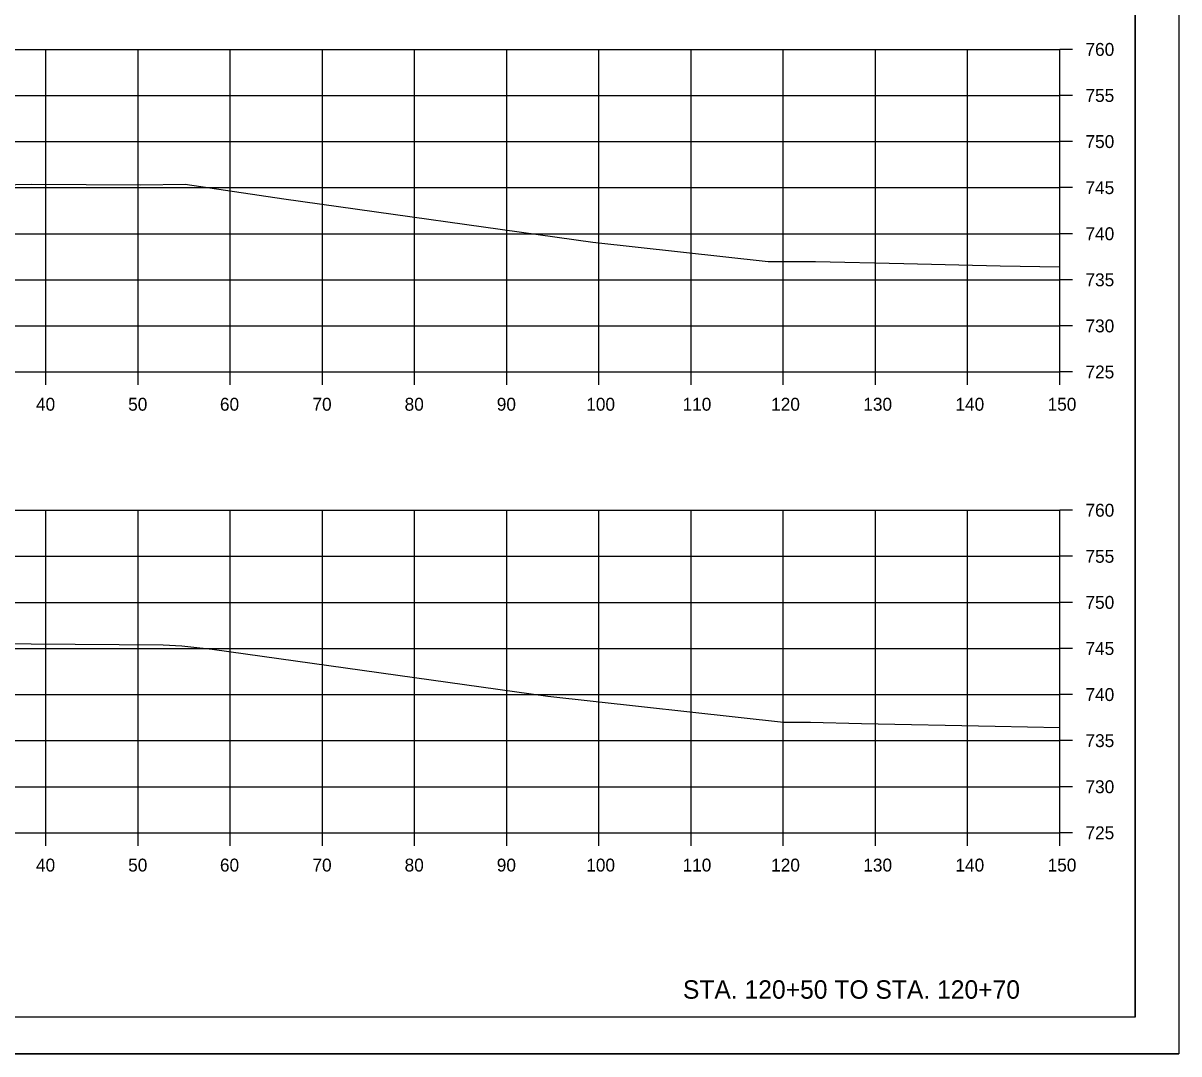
# Model space of a CAD drawing. Extents: x 1202951 to 1376887, y 378065 to 728038.
# Drawn here: x 1373134.7 to 1373260.1, y 380095.7 to 380207.6 of the extents above; entities that cross this region are included whole.
import ezdxf

# ---------------------------------------------------------------- set-up
doc = ezdxf.new("R2010")
doc.units = 0
for name, color, linetype in [('R_Axis', 7, 'Continuous'), ('R_Axis Annot', 7, 'Continuous'), ('R_Draft', 7, 'Continuous'), ('R_Exist Surface', 7, 'Continuous'), ('R_Grid', 7, 'Continuous'), ('R_No Plot', 7, 'Continuous')]:
    doc.layers.add(name, color=color, linetype=linetype)

msp = doc.modelspace()

# ---------------------------------------------------------------- linework, layer by layer
at = {"layer": 'R_Axis'}
for p, q in [((1373247.13, 380169.73), (1373247.13, 380204.73)), ((1373248.53, 380204.73), (1373247.13, 380204.73)), ((1373248.53, 380199.73), (1373247.13, 380199.73)), ((1373248.53, 380194.73), (1373247.13, 380194.73)), ((1373248.53, 380189.73), (1373247.13, 380189.73)), ((1373248.53, 380184.73), (1373247.13, 380184.73)), ((1373248.53, 380179.73), (1373247.13, 380179.73)), ((1373248.53, 380174.73), (1373247.13, 380174.73)), ((1372947.13, 380169.73), (1373247.13, 380169.73)), ((1373137.13, 380168.33), (1373137.13, 380169.73)), ((1373147.13, 380168.33), (1373147.13, 380169.73)), ((1373157.13, 380168.33), (1373157.13, 380169.73)), ((1373167.13, 380168.33), (1373167.13, 380169.73)), ((1373177.13, 380168.33), (1373177.13, 380169.73)), ((1373187.13, 380168.33), (1373187.13, 380169.73)), ((1373197.13, 380168.33), (1373197.13, 380169.73)), ((1373207.13, 380168.33), (1373207.13, 380169.73)), ((1373217.13, 380168.33), (1373217.13, 380169.73)), ((1373227.13, 380168.33), (1373227.13, 380169.73)), ((1373237.13, 380168.33), (1373237.13, 380169.73)), ((1373247.13, 380168.33), (1373247.13, 380169.73)), ((1373248.53, 380169.73), (1373247.13, 380169.73)), ((1373247.13, 380119.73), (1373247.13, 380154.73)), ((1373248.53, 380154.73), (1373247.13, 380154.73)), ((1373248.53, 380149.73), (1373247.13, 380149.73)), ((1373248.53, 380144.73), (1373247.13, 380144.73)), ((1373248.53, 380139.73), (1373247.13, 380139.73)), ((1373248.53, 380134.73), (1373247.13, 380134.73)), ((1373248.53, 380129.73), (1373247.13, 380129.73)), ((1373248.53, 380124.73), (1373247.13, 380124.73)), ((1372947.13, 380119.73), (1373247.13, 380119.73)), ((1373137.13, 380118.33), (1373137.13, 380119.73)), ((1373147.13, 380118.33), (1373147.13, 380119.73)), ((1373157.13, 380118.33), (1373157.13, 380119.73)), ((1373167.13, 380118.33), (1373167.13, 380119.73)), ((1373177.13, 380118.33), (1373177.13, 380119.73)), ((1373187.13, 380118.33), (1373187.13, 380119.73)), ((1373197.13, 380118.33), (1373197.13, 380119.73)), ((1373207.13, 380118.33), (1373207.13, 380119.73)), ((1373217.13, 380118.33), (1373217.13, 380119.73)), ((1373227.13, 380118.33), (1373227.13, 380119.73)), ((1373237.13, 380118.33), (1373237.13, 380119.73)), ((1373247.13, 380118.33), (1373247.13, 380119.73)), ((1373248.53, 380119.73), (1373247.13, 380119.73))]:
    msp.add_line(p, q, dxfattribs=at)
at = {"layer": 'R_Exist Surface'}
for points in [[(1373128.78, 380189.96), (1373135.58, 380190.12), (1373147.44, 380190.02), (1373152.24, 380190.11), (1373162.95, 380188.53), (1373196.47, 380183.82), (1373215.5, 380181.72), (1373220.65, 380181.73), (1373230.23, 380181.49), (1373240.67, 380181.26), (1373247.13, 380181.13)], [(1373133.65, 380140.26), (1373135.54, 380140.24), (1373149.86, 380140.12), (1373151.89, 380140.01), (1373152.84, 380139.92), (1373155.18, 380139.66), (1373191.58, 380134.55), (1373217.15, 380131.74), (1373220.11, 380131.74), (1373225.63, 380131.6), (1373240.13, 380131.29), (1373247.13, 380131.14)]]:
    msp.add_lwpolyline(points, dxfattribs=at)
at = {"layer": 'R_Grid'}
for p, q in [((1372947.13, 380204.73), (1373247.13, 380204.73)), ((1373137.13, 380169.73), (1373137.13, 380204.73)), ((1373147.13, 380169.73), (1373147.13, 380204.73)), ((1373157.13, 380169.73), (1373157.13, 380204.73)), ((1373167.13, 380169.73), (1373167.13, 380204.73)), ((1373177.13, 380169.73), (1373177.13, 380204.73)), ((1373187.13, 380169.73), (1373187.13, 380204.73)), ((1373197.13, 380169.73), (1373197.13, 380204.73)), ((1373207.13, 380169.73), (1373207.13, 380204.73)), ((1373217.13, 380169.73), (1373217.13, 380204.73)), ((1373227.13, 380169.73), (1373227.13, 380204.73)), ((1373237.13, 380169.73), (1373237.13, 380204.73)), ((1373247.13, 380169.73), (1373247.13, 380204.73)), ((1372947.13, 380199.73), (1373247.13, 380199.73)), ((1372947.13, 380194.73), (1373247.13, 380194.73)), ((1372947.13, 380189.73), (1373247.13, 380189.73)), ((1372947.13, 380184.73), (1373247.13, 380184.73)), ((1372947.13, 380179.73), (1373247.13, 380179.73)), ((1372947.13, 380174.73), (1373247.13, 380174.73)), ((1372947.13, 380169.73), (1373247.13, 380169.73)), ((1372947.13, 380154.73), (1373247.13, 380154.73)), ((1373137.13, 380119.73), (1373137.13, 380154.73)), ((1373147.13, 380119.73), (1373147.13, 380154.73)), ((1373157.13, 380119.73), (1373157.13, 380154.73)), ((1373167.13, 380119.73), (1373167.13, 380154.73)), ((1373177.13, 380119.73), (1373177.13, 380154.73)), ((1373187.13, 380119.73), (1373187.13, 380154.73)), ((1373197.13, 380119.73), (1373197.13, 380154.73)), ((1373207.13, 380119.73), (1373207.13, 380154.73)), ((1373217.13, 380119.73), (1373217.13, 380154.73)), ((1373227.13, 380119.73), (1373227.13, 380154.73)), ((1373237.13, 380119.73), (1373237.13, 380154.73)), ((1373247.13, 380119.73), (1373247.13, 380154.73)), ((1372947.13, 380149.73), (1373247.13, 380149.73)), ((1372947.13, 380144.73), (1373247.13, 380144.73)), ((1372947.13, 380139.73), (1373247.13, 380139.73)), ((1372947.13, 380134.73), (1373247.13, 380134.73)), ((1372947.13, 380129.73), (1373247.13, 380129.73)), ((1372947.13, 380124.73), (1373247.13, 380124.73)), ((1372947.13, 380119.73), (1373247.13, 380119.73))]:
    msp.add_line(p, q, dxfattribs=at)
at = {"layer": 'R_No Plot'}
for p, q in [((1373255.31, 380099.73), (1373255.31, 380305.19)), ((1373255.31, 380099.73), (1372939.13, 380099.73)), ((1372926.73, 380095.75), (1373260.07, 380095.75))]:
    msp.add_line(p, q, dxfattribs=at)
for points in [[(1372926.73, 380309.08), (1373260.07, 380309.08), (1373260.07, 380095.75), (1372926.73, 380095.75)], [(1373173.05, 380305.19), (1373192.67, 380305.19), (1373192.67, 380295.31), (1373208.79, 380295.31), (1373231.99, 380295.31), (1373231.99, 380270.98), (1373255.31, 380270.98), (1373255.31, 380099.73), (1372939.13, 380099.73), (1372939.13, 380305.19)]]:
    msp.add_lwpolyline(points, close=True, dxfattribs=at)

# ---------------------------------------------------------------- texts
at = {"layer": 'R_Axis Annot'}
for s, p in [('760', (1373249.93, 380204.03)), ('755', (1373249.93, 380199.03)), ('750', (1373249.93, 380194.03)), ('745', (1373249.93, 380189.03)), ('740', (1373249.93, 380184.03)), ('735', (1373249.93, 380179.03)), ('730', (1373249.93, 380174.03)), ('725', (1373249.93, 380169.03)), ('40', (1373136.05, 380165.53)), ('50', (1373146.05, 380165.53)), ('60', (1373156.01, 380165.53)), ('70', (1373166.05, 380165.53)), ('80', (1373176.05, 380165.53)), ('90', (1373186.05, 380165.53)), ('100', (1373195.76, 380165.53)), ('110', (1373206.21, 380165.53)), ('120', (1373215.82, 380165.53)), ('130', (1373225.82, 380165.53)), ('140', (1373235.82, 380165.53)), ('150', (1373245.82, 380165.53)), ('760', (1373249.93, 380154.03)), ('755', (1373249.93, 380149.03)), ('750', (1373249.93, 380144.03)), ('745', (1373249.93, 380139.03)), ('740', (1373249.93, 380134.03)), ('735', (1373249.93, 380129.03)), ('730', (1373249.93, 380124.03)), ('725', (1373249.93, 380119.03)), ('40', (1373136.05, 380115.53)), ('50', (1373146.05, 380115.53)), ('60', (1373156.01, 380115.53)), ('70', (1373166.05, 380115.53)), ('80', (1373176.05, 380115.53)), ('90', (1373186.05, 380115.53)), ('100', (1373195.76, 380115.53)), ('110', (1373206.21, 380115.53)), ('120', (1373215.82, 380115.53)), ('130', (1373225.82, 380115.53)), ('140', (1373235.82, 380115.53)), ('150', (1373245.82, 380115.53))]:
    msp.add_text(s, height=1.4, dxfattribs=at).set_placement(p)
at = {"layer": 'R_Draft'}
msp.add_text('STA. 120+50 TO STA. 120+70', height=2, dxfattribs=at).set_placement((1373206.25, 380101.73))

doc.saveas('drawing.dxf')
